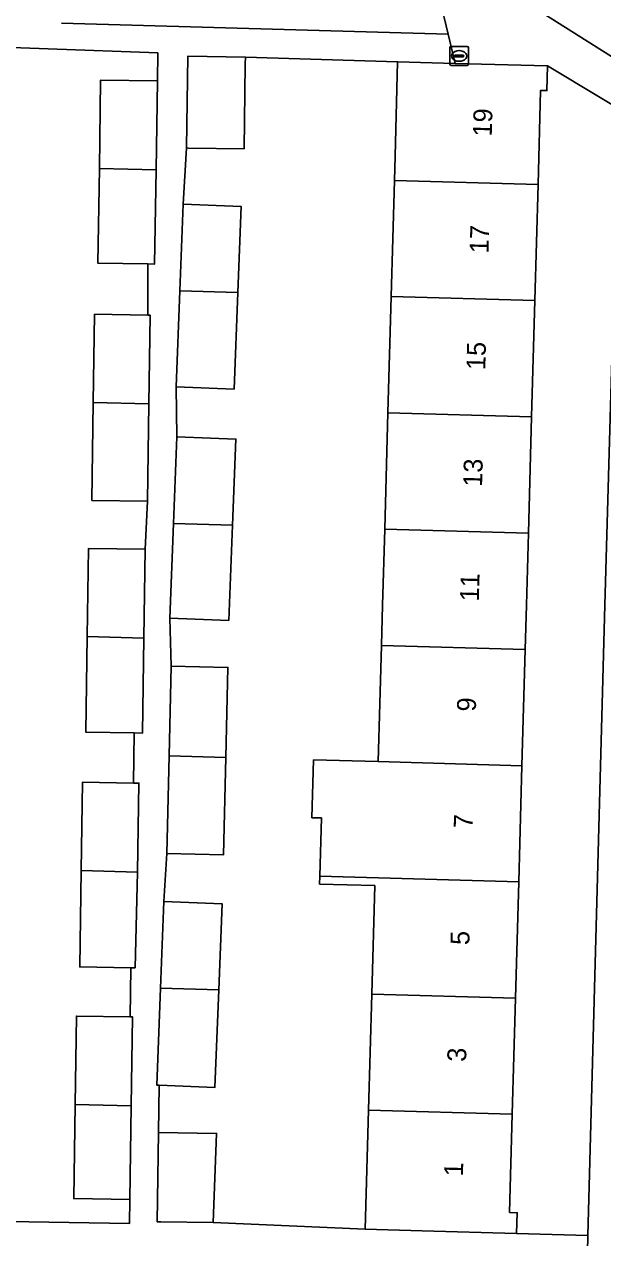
# Model space of a CAD drawing. Extents: x 162026 to 163502, y 387295 to 388169.
# Drawn here: x 162935.8 to 162966.5, y 387966.5 to 388030.7 of the extents above; entities that cross this region are included whole.
import ezdxf

# ---------------------------------------------------------------- set-up
doc = ezdxf.new("R2010")
doc.units = 0
for name, color, linetype in [('IMGEO_Erf', 7, 'Continuous'), ('IMGEO_Kolk', 7, 'Continuous'), ('IMGEO_Pand', 7, 'Continuous'), ('IMGEO_Pand_nummerreeks', 7, 'Continuous'), ('IMGEO_Voetpad_open', 7, 'Continuous')]:
    doc.layers.add(name, color=color, linetype=linetype)

msp = doc.modelspace()

# ---------------------------------------------------------------- linework, layer by layer
at = {"layer": 'IMGEO_Erf'}
for points in [[(162993.635, 388037.73), (162993.878, 388037.788), (162993.425, 388039.643), (162987.327, 388038.203), (162981.345, 388036.791), (162975.364, 388035.378), (162969.383, 388033.966), (162963.283, 388032.526), (162962.433, 388036.126), (162959.68, 388035.476), (162959.232, 388035.37), (162959.655, 388033.62), (162963.682, 388031.08), (162970.374, 388026.86), (162979.003, 388028.861), (162984.742, 388030.191)], [(162937.804, 388030.788), (162958.285, 388030.217), (162957.408, 388033.89)], [(162929.66, 387967.479), (162941.412, 387967.299), (162941.431, 387968.57), (162938.457, 387968.613), (162938.53, 387973.59), (162938.599, 387978.262), (162941.44, 387978.22), (162941.478, 387980.825), (162938.777, 387980.865), (162938.852, 387985.964), (162938.921, 387990.636), (162941.621, 387990.596), (162941.661, 387993.245), (162939.099, 387993.283), (162939.173, 387998.338), (162939.242, 388003.01), (162942.246, 388002.966), (162942.357, 388005.503), (162939.418, 388005.546), (162939.494, 388010.724), (162939.563, 388015.396), (162942.377, 388015.355), (162942.377, 388018.054), (162939.741, 388018.093), (162939.815, 388023.107), (162939.884, 388027.779), (162942.886, 388027.735), (162942.908, 388029.217), (162931.273, 388029.645)], [(162969.04, 388025.243), (162963.553, 388028.53), (162963.517, 388027.225), (162963.184, 388027.235), (162963.046, 388022.267), (162962.876, 388016.115), (162962.705, 388009.963), (162962.535, 388003.811), (162962.429, 388000), (162962.364, 387997.66), (162962.193, 387991.513), (162962.023, 387985.367), (162961.852, 387979.22), (162961.681, 387973.074), (162961.537, 387967.875), (162961.943, 387967.863), (162961.913, 387966.767), (162965.691, 387966.665), (162966.592, 388000)]]:
    msp.add_lwpolyline(points, dxfattribs=at)
msp.add_lwpolyline([(162954.815, 388000), (162954.926, 388004.022), (162955.097, 388010.174), (162955.267, 388016.326), (162955.438, 388022.479), (162955.473, 388023.752), (162955.612, 388028.75), (162947.55, 388028.998), (162947.544, 388028.626), (162947.478, 388024.146), (162944.53, 388024.189), (162944.428, 388024.191), (162944.259, 388021.216), (162947.333, 388021.095), (162947.154, 388016.551), (162946.953, 388011.44), (162943.879, 388011.562), (162943.918, 388008.912), (162947.05, 388008.789), (162946.871, 388004.245), (162946.672, 387999.194), (162943.54, 387999.317), (162943.622, 387996.783), (162946.627, 387996.714), (162946.517, 387991.95), (162946.397, 387986.798), (162943.392, 387986.868), (162943.236, 387984.322), (162946.321, 387984.2), (162946.142, 387979.658), (162945.938, 387974.493), (162942.982, 387974.61), (162942.945, 387972.099), (162946.021, 387972.054), (162945.843, 387967.344), (162953.898, 387966.99), (162954.073, 387973.286), (162954.244, 387979.432), (162954.403, 387985.169), (162951.477, 387985.25), (162951.489, 387985.661), (162951.574, 387988.746), (162951.072, 387988.76), (162951.158, 387991.821), (162954.585, 387991.725), (162954.756, 387997.872)], close=True, dxfattribs=at)
at = {"layer": 'IMGEO_Kolk'}
for p, q in [((162958.37, 388028.634), (162958.37, 388029.486)), ((162958.445, 388029.56), (162959.297, 388029.56)), ((162958.629, 388029.054), (162958.629, 388029.066)), ((162958.672, 388029.103), (162959.07, 388029.103)), ((162958.858, 388029.34), (162958.883, 388029.34)), ((162959.113, 388029.066), (162959.113, 388029.054)), ((162959.371, 388029.486), (162959.371, 388028.634)), ((162959.297, 388028.56), (162958.445, 388028.56)), ((162959.067, 388029.017), (162958.669, 388029.017)), ((162958.881, 388028.78), (162958.856, 388028.78))]:
    msp.add_line(p, q, dxfattribs=at)
for points in [[(162958.37, 388028.634), (162958.37, 388029.486)], [(162958.445, 388029.56), (162959.297, 388029.56)], [(162959.371, 388029.486), (162959.371, 388028.634)], [(162959.297, 388028.56), (162958.445, 388028.56)]]:
    msp.add_lwpolyline(points, dxfattribs=at)
for centre, radius, start, end in [((162958.447, 388029.484), 0.0765, 91.55205, 178.44795), ((162958.447, 388029.484), 0.0765, 91.55205, 178.44795), ((162958.669, 388029.063), 0.0403, 85.87752, 175.75265), ((162959.074, 388029.065), 0.0386, 1.73085, 96.63898), ((162959.295, 388029.484), 0.0765, 1.55205, 88.44795), ((162959.295, 388029.484), 0.0765, 1.55205, 88.44795), ((162958.447, 388028.636), 0.0765, 181.55205, 268.44795), ((162958.447, 388028.636), 0.0765, 181.55205, 268.44795), ((162958.666, 388029.053), 0.0366, 178.93798, 274.71019), ((162959.07, 388029.06), 0.043, 264.86636, 352.45326), ((162959.295, 388028.636), 0.0765, 271.55205, 358.44795), ((162959.295, 388028.636), 0.0765, 271.55205, 358.44795)]:
    msp.add_arc(centre, radius, start, end, dxfattribs=at)
for centre, major_axis, ratio, start_param, end_param in [((162958.857, 388029.06), (-0.387, 0.002), 0.722429, 4.712389, 7.853982), ((162958.882, 388029.06), (-0.39, 0.002), 0.717154, 1.570796, 4.712389)]:
    msp.add_ellipse(centre, major_axis=major_axis, ratio=ratio, start_param=start_param, end_param=end_param, dxfattribs=at)
at = {"layer": 'IMGEO_Pand'}
for points in [[(162947.55, 388028.998), (162944.5, 388029.043), (162944.428, 388024.191), (162944.53, 388024.189), (162947.478, 388024.146), (162947.544, 388028.626)], [(162958.655, 388028.666), (162955.612, 388028.75), (162955.473, 388023.752), (162955.438, 388022.479), (162963.046, 388022.267), (162963.184, 388027.235), (162963.517, 388027.225), (162963.553, 388028.53)], [(162942.886, 388027.735), (162939.884, 388027.779), (162939.815, 388023.107), (162942.816, 388023.029)], [(162942.816, 388023.029), (162939.815, 388023.107), (162939.741, 388018.093), (162942.377, 388018.054), (162942.742, 388018.049)], [(162962.876, 388016.115), (162963.046, 388022.267), (162955.438, 388022.479), (162955.267, 388016.326)], [(162944.259, 388021.216), (162944.079, 388016.636), (162947.154, 388016.551), (162947.333, 388021.095)], [(162947.154, 388016.551), (162944.079, 388016.636), (162943.879, 388011.562), (162946.953, 388011.44)], [(162955.267, 388016.326), (162955.097, 388010.174), (162962.705, 388009.963), (162962.876, 388016.115)], [(162942.377, 388015.355), (162939.563, 388015.396), (162939.494, 388010.724), (162942.433, 388010.648), (162942.503, 388015.353)], [(162942.433, 388010.648), (162939.494, 388010.724), (162939.418, 388005.546), (162942.357, 388005.503)], [(162962.535, 388003.811), (162962.705, 388009.963), (162955.097, 388010.174), (162954.926, 388004.022)], [(162943.918, 388008.912), (162943.738, 388004.332), (162946.871, 388004.245), (162947.05, 388008.789)], [(162946.871, 388004.245), (162943.738, 388004.332), (162943.54, 387999.317), (162946.672, 387999.194)], [(162954.926, 388004.022), (162954.815, 388000), (162954.756, 387997.872), (162962.364, 387997.66), (162962.429, 388000), (162962.535, 388003.811)], [(162942.246, 388002.966), (162939.242, 388003.01), (162939.173, 387998.338), (162942.177, 387998.26)], [(162942.177, 387998.26), (162939.173, 387998.338), (162939.099, 387993.283), (162941.661, 387993.245), (162942.103, 387993.239)], [(162962.193, 387991.513), (162962.364, 387997.66), (162954.756, 387997.872), (162954.585, 387991.725)], [(162943.622, 387996.783), (162943.512, 387992.034), (162946.517, 387991.95), (162946.627, 387996.714)], [(162946.517, 387991.95), (162943.512, 387992.034), (162943.392, 387986.868), (162946.397, 387986.798)], [(162951.489, 387985.661), (162962.023, 387985.367), (162962.193, 387991.513), (162954.585, 387991.725), (162951.158, 387991.821), (162951.072, 387988.76), (162951.574, 387988.746)], [(162941.621, 387990.596), (162938.921, 387990.636), (162938.852, 387985.964), (162941.837, 387985.886), (162941.907, 387990.592)], [(162941.837, 387985.886), (162938.852, 387985.964), (162938.777, 387980.865), (162941.478, 387980.825), (162941.706, 387980.822)], [(162961.852, 387979.22), (162962.023, 387985.367), (162951.489, 387985.661), (162951.477, 387985.25), (162954.403, 387985.169), (162954.244, 387979.432)], [(162943.236, 387984.322), (162943.056, 387979.744), (162946.142, 387979.658), (162946.321, 387984.2)], [(162946.142, 387979.658), (162943.056, 387979.744), (162942.854, 387974.615), (162942.982, 387974.61), (162945.938, 387974.493)], [(162961.681, 387973.074), (162961.852, 387979.22), (162954.244, 387979.432), (162954.073, 387973.286)], [(162941.44, 387978.22), (162938.599, 387978.262), (162938.53, 387973.59), (162941.504, 387973.513), (162941.574, 387978.218)], [(162941.504, 387973.513), (162938.53, 387973.59), (162938.457, 387968.613), (162941.431, 387968.57)], [(162954.073, 387973.286), (162953.898, 387966.99), (162956.915, 387966.906), (162961.913, 387966.767), (162961.943, 387967.863), (162961.537, 387967.875), (162961.681, 387973.074)], [(162942.945, 387972.099), (162942.875, 387967.387), (162943.076, 387967.384), (162945.843, 387967.344), (162946.021, 387972.054)]]:
    msp.add_lwpolyline(points, close=True, dxfattribs=at)
at = {"layer": 'IMGEO_Voetpad_open'}
for points in [[(162957.408, 388033.89), (162958.285, 388030.217), (162958.655, 388028.666), (162963.553, 388028.53), (162969.04, 388025.243), (162970.374, 388026.86), (162963.682, 388031.08)], [(162965.645, 387964.95), (162965.691, 387966.665), (162961.913, 387966.767), (162956.915, 387966.906), (162953.898, 387966.99), (162945.843, 387967.344), (162943.076, 387967.384), (162942.875, 387967.387), (162942.945, 387972.099), (162942.982, 387974.61), (162942.854, 387974.615), (162943.056, 387979.744), (162943.236, 387984.322), (162943.392, 387986.868), (162943.512, 387992.034), (162943.622, 387996.783), (162943.54, 387999.317), (162943.738, 388004.332), (162943.918, 388008.912), (162943.879, 388011.562), (162944.079, 388016.636), (162944.259, 388021.216), (162944.428, 388024.191), (162944.5, 388029.043), (162947.55, 388028.998), (162955.612, 388028.75), (162958.655, 388028.666), (162958.285, 388030.217), (162937.804, 388030.788)], [(162931.273, 388029.645), (162942.908, 388029.217), (162942.886, 388027.735), (162942.816, 388023.029), (162942.742, 388018.049), (162942.377, 388018.054), (162942.377, 388015.355), (162942.503, 388015.353), (162942.433, 388010.648), (162942.357, 388005.503), (162942.246, 388002.966), (162942.177, 387998.26), (162942.103, 387993.239), (162941.661, 387993.245), (162941.621, 387990.596), (162941.907, 387990.592), (162941.837, 387985.886), (162941.706, 387980.822), (162941.478, 387980.825), (162941.44, 387978.22), (162941.574, 387978.218), (162941.504, 387973.513), (162941.431, 387968.57), (162941.412, 387967.299), (162929.66, 387967.479)], [(162973.768, 388024.522), (162979.631, 388025.871), (162979.003, 388028.861), (162970.374, 388026.86), (162969.04, 388025.243), (162968.528, 388024.44), (162968.089, 388023.595), (162967.728, 388022.714), (162967.446, 388021.805), (162967.248, 388020.874), (162967.133, 388019.929), (162967.103, 388018.977), (162967.115, 388018.588), (162966.592, 388000), (162965.691, 387966.665), (162965.645, 387964.95), (162965.032, 387942.282), (162965.024, 387942.134), (162964.993, 387941.883), (162964.918, 387934.844), (162964.941, 387934.103), (162964.938, 387930.169)]]:
    msp.add_lwpolyline(points, dxfattribs=at)

# ---------------------------------------------------------------- texts
at = {"layer": 'IMGEO_Pand_nummerreeks'}
for s, rotation, p in [('19', 88.41068, (162960.595, 388024.786)), ('17', 88.41068, (162960.423, 388018.61)), ('15', 88.41068, (162960.252, 388012.433)), ('13', 88.41068, (162960.081, 388006.257)), ('11', 88.41068, (162959.912, 388000.195)), ('9', 88.4095, (162959.751, 387994.366)), ('7', 88.4095, (162959.58, 387988.19)), ('5', 88.4095, (162959.408, 387982.014)), ('3', 88.4095, (162959.237, 387975.837)), ('1', 88.4095, (162959.068, 387969.775))]:
    msp.add_text(s, height=1, rotation=rotation, dxfattribs=at).set_placement(p)

doc.saveas('drawing.dxf')
